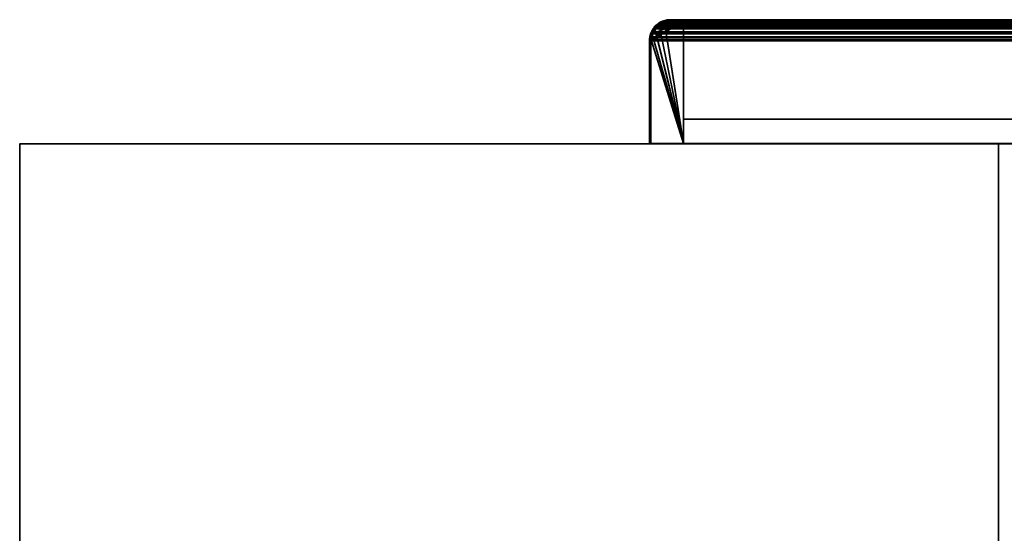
# Model space of a CAD drawing. Header units: millimetres. Extents: x -490 to 6690, y -115 to 132.
# Tile 384 of 656: x 2410 to 2561, y 53 to 132. Entities that reach past the tile are written whole.
import ezdxf

# ---------------------------------------------------------------- set-up
doc = ezdxf.new("R2010")
doc.units = ezdxf.units.MM
doc.layers.add('151', color=7, linetype='Continuous', true_color=0xffffff)

# ---------------------------------------------------------------- blocks, each defined once
blk = doc.blocks.new('UG_SURFACE_003')
at = {"layer": '151', "color": 252, "linetype": 'Continuous', "lineweight": 35}
for points in [[(2410, -6.2, -8), (2410, 113.2, -8), (2560, 113.2, -8), (2560, -6.2, -8)], [(2410, 113.2, 2202), (3590, 113.2, 2202), (3440, 113.2, 2052), (2560, 113.2, 2052)], [(2560, 113.2, 2052), (2560, 113.2, -8), (2410, 113.2, -8), (2410, 113.2, 2202)], [(2410, -6.2, 2202), (2410, 113.2, 2202), (2410, 113.2, -8), (2410, -6.2, -8)], [(3590, -6.2, 2202), (3590, 113.2, 2202), (2410, 113.2, 2202), (2410, -6.2, 2202)], [(2560, -6.2, 2052), (2560, 113.2, 2052), (3440, 113.2, 2052), (3440, -6.2, 2052)], [(2560, -6.2, -8), (2560, 113.2, -8), (2560, 113.2, 2052), (2560, -6.2, 2052)]]:
    blk.add_3dface(points, dxfattribs=at)
blk = doc.blocks.new('UG_SURFACE_223')
at = {"layer": '151', "color": 14, "linetype": 'Continuous', "lineweight": 35}
for points in [[(2511.75, 113.25, 2095.25), (2507.99, 131.35, 2099.01), (2507.35, 130.76, 2099.65)], [(2507.38, 130.75, -8), (2507.35, 130.76, 2099.65), (2507.99, 131.35, 2099.01)], [(2507.38, 130.75, -8), (2507.63, 131.12, -8), (2508, 131.37, -8), (2511.75, 113.25, -8)], [(2507.99, 131.35, 2099.01), (2507.63, 131.12, -8), (2507.38, 130.75, -8)], [(2507.99, 131.35, 2099.01), (2508, 131.37, -8), (2507.63, 131.12, -8)], [(2508.81, 131.75, 2098.19), (2508.27, 131.61, 2098.73), (2507.99, 131.35, 2099.01), (2511.75, 113.25, 2095.25)], [(2508, 131.37, -8), (2507.99, 131.35, 2099.01), (2508.27, 131.61, 2098.73)], [(2508, 131.37, -8), (2508.6, 131.77, -8), (2508.8, 131.81, -8), (2511.75, 113.25, -8)], [(2508.81, 131.75, 2098.19), (2508.6, 131.77, -8), (2508, 131.37, -8)], [(2508, 131.37, -8), (2508.27, 131.61, 2098.73), (2508.81, 131.75, 2098.19)], [(2508.81, 131.75, 2098.19), (2508.8, 131.81, -8), (2508.6, 131.77, -8)], [(2508.8, 131.81, -8), (2509.75, 132, -8), (2511.75, 132, -8), (2511.75, 113.25, -8)], [(2508.8, 131.81, -8), (2508.81, 131.75, 2098.19), (2509.75, 132, 2097.25)], [(2509.75, 132, 2097.25), (2509.75, 132, -8), (2508.8, 131.81, -8)], [(2511.75, 113.25, 2095.25), (2511.75, 132, 2095.25), (2509.75, 132, 2097.25), (2508.81, 131.75, 2098.19)], [(2511.75, 132, 2095.25), (2511.75, 132, -8), (2509.75, 132, -8), (2509.75, 132, 2097.25)], [(2511.75, 113.25, 2095.25), (2511.75, 113.25, -8), (2511.75, 132, -8), (2511.75, 132, 2095.25)], [(2511.75, 113.25, 2095.25), (2506.93, 129.96, 2100.07), (2506.85, 129.78, 2100.15), (2506.77, 129.18, 2100.23)], [(2506.79, 129.18, -8), (2506.77, 129.18, 2100.23), (2506.85, 129.78, 2100.15)], [(2511.75, 113.25, -8), (2506.79, 129.18, -8), (2506.94, 129.97, -8)], [(2506.93, 129.96, 2100.07), (2506.94, 129.97, -8), (2506.79, 129.18, -8)], [(2506.79, 129.18, -8), (2506.85, 129.78, 2100.15), (2506.93, 129.96, 2100.07)], [(2507.35, 130.76, 2099.65), (2507.26, 130.67, 2099.74), (2506.93, 129.96, 2100.07), (2511.75, 113.25, 2095.25)], [(2506.98, 130.15, -8), (2506.93, 129.96, 2100.07), (2507.26, 130.67, 2099.74)], [(2506.98, 130.15, -8), (2506.94, 129.97, -8), (2506.93, 129.96, 2100.07)], [(2506.94, 129.97, -8), (2506.98, 130.15, -8), (2507.38, 130.75, -8), (2511.75, 113.25, -8)], [(2506.98, 130.15, -8), (2507.26, 130.67, 2099.74), (2507.35, 130.76, 2099.65)], [(2507.35, 130.76, 2099.65), (2507.38, 130.75, -8), (2506.98, 130.15, -8)], [(2511.75, 113.25, -8), (2506.75, 113.25, -8), (2506.75, 129, -8), (2506.79, 129.18, -8)], [(2506.77, 129.18, 2100.23), (2506.75, 129, 2100.25), (2506.75, 113.25, 2100.25), (2511.75, 113.25, 2095.25)], [(2506.75, 129, -8), (2506.75, 129, 2100.25), (2506.77, 129.18, 2100.23)], [(2506.77, 129.18, 2100.23), (2506.79, 129.18, -8), (2506.75, 129, -8)], [(2506.75, 129, -8), (2506.75, 113.25, -8), (2506.75, 113.25, 2100.25), (2506.75, 129, 2100.25)], [(2506.75, 113.25, 2100.25), (2506.75, 113.25, -8), (2511.75, 113.25, -8), (2511.75, 113.25, 2095.25)]]:
    blk.add_3dface(points, dxfattribs=at)
blk = doc.blocks.new('UG_SURFACE_224')
at = {"layer": '151', "color": 7, "linetype": 'Continuous', "lineweight": 35}
for points in [[(2507.49, 131.22, 2099.51), (2507.45, 131.3, -8), (2507.22, 130.95, -8)], [(2507.62, 131.11, -8), (2507.42, 130.8, -8), (2507.22, 130.95, -8), (2507.45, 131.3, -8)], [(2507.45, 131.3, -8), (2507.49, 131.22, 2099.51), (2508.15, 131.83, 2098.85)], [(2508.15, 131.83, 2098.85), (2507.91, 131.6, -8), (2507.45, 131.3, -8)], [(2507.45, 131.3, -8), (2507.91, 131.6, -8), (2508.05, 131.4, -8), (2507.63, 131.12, -8)], [(2507.45, 131.3, -8), (2507.63, 131.12, -8), (2507.62, 131.11, -8)], [(2508.15, 131.83, 2098.85), (2507.49, 131.22, 2099.51), (2507.73, 131.22, 2099.27), (2508.64, 131.77, 2098.36)], [(2507.63, 131.12, -8), (2508.05, 131.4, -8), (2507.73, 131.22, 2099.27)], [(2508.64, 131.77, 2098.36), (2507.73, 131.22, 2099.27), (2508.05, 131.4, -8)], [(2508.51, 132.01, -8), (2507.91, 131.6, -8), (2508.15, 131.83, 2098.85)], [(2508.57, 131.76, -8), (2508.05, 131.4, -8), (2507.91, 131.6, -8), (2508.51, 132.01, -8)], [(2508.05, 131.4, -8), (2508.57, 131.76, -8), (2508.64, 131.77, 2098.36)], [(2508.51, 132.01, -8), (2508.15, 131.83, 2098.85), (2508.56, 131.94, 2098.44)], [(2508.64, 131.77, 2098.36), (2508.56, 131.94, 2098.44), (2508.15, 131.83, 2098.85)], [(2508.56, 131.94, 2098.44), (2508.56, 132.01, -8), (2508.51, 132.01, -8)], [(2508.64, 131.77, -8), (2508.57, 131.76, -8), (2508.51, 132.01, -8), (2508.56, 132.01, -8)], [(2508.77, 132.06, -8), (2508.56, 131.94, 2098.44), (2509.75, 132.25, 2097.25)], [(2509.75, 132.25, 2097.25), (2508.56, 131.94, 2098.44), (2508.74, 131.83, 2098.26), (2509.75, 132, 2097.25)], [(2508.77, 132.06, -8), (2508.56, 132.01, -8), (2508.56, 131.94, 2098.44)], [(2508.56, 132.01, -8), (2508.77, 132.06, -8), (2508.85, 131.81, -8), (2508.64, 131.77, -8)], [(2508.64, 131.77, 2098.36), (2508.74, 131.83, 2098.26), (2508.56, 131.94, 2098.44)], [(2508.57, 131.76, -8), (2508.64, 131.77, -8), (2508.64, 131.77, 2098.36)], [(2508.64, 131.77, -8), (2508.85, 131.81, -8), (2508.74, 131.83, 2098.26)], [(2508.74, 131.83, 2098.26), (2508.64, 131.77, 2098.36), (2508.64, 131.77, -8)], [(2509.75, 132, 2097.25), (2508.74, 131.83, 2098.26), (2508.85, 131.81, -8)], [(2509.75, 132.25, 2097.25), (2509.75, 132.25, -8), (2508.77, 132.06, -8)], [(2509.75, 132, -8), (2508.85, 131.81, -8), (2508.77, 132.06, -8), (2509.75, 132.25, -8)], [(2508.85, 131.81, -8), (2509.75, 132, -8), (2509.75, 132, 2097.25)], [(2583.75, 132.25, 2023.25), (2583.75, 132.25, -8), (2509.75, 132.25, -8), (2509.75, 132.25, 2097.25)], [(2509.75, 132.25, -8), (2583.75, 132.25, -8), (2583.75, 132, -8), (2509.75, 132, -8)], [(2583.75, 132.25, 2023.25), (2509.75, 132.25, 2097.25), (2509.75, 132, 2097.25), (2583.75, 132, 2023.25)], [(2583.75, 132, 2023.25), (2509.75, 132, 2097.25), (2509.75, 132, -8), (2583.75, 132, -8)], [(2584.86, 132.04, -8), (2583.75, 132.25, 2023.25), (2584.94, 131.95, 2022.06)], [(2584.86, 132.04, -8), (2583.93, 132.22, -8), (2583.75, 132.25, 2023.25)], [(2583.93, 132.22, -8), (2583.75, 132.25, -8), (2583.75, 132.25, 2023.25)], [(2583.91, 131.97, -8), (2583.75, 132, -8), (2583.75, 132.25, -8), (2583.93, 132.22, -8)], [(2583.75, 132, 2023.25), (2584.76, 131.83, 2022.24), (2584.94, 131.95, 2022.06), (2583.75, 132.25, 2023.25)], [(2583.75, 132, -8), (2583.91, 131.97, -8), (2584.85, 131.77, 2022.15)], [(2584.85, 131.77, 2022.15), (2584.76, 131.83, 2022.24), (2583.75, 132, -8)], [(2584.76, 131.83, 2022.24), (2583.75, 132, 2023.25), (2583.75, 132, -8)], [(2584.78, 131.8, -8), (2583.91, 131.97, -8), (2583.93, 132.22, -8), (2584.86, 132.04, -8)], [(2584.85, 131.77, 2022.15), (2583.91, 131.97, -8), (2584.78, 131.8, -8)], [(2584.94, 131.95, 2022.06), (2584.76, 131.83, 2022.24), (2584.85, 131.77, 2022.15)], [(2584.85, 131.79, -8), (2584.78, 131.8, -8), (2584.86, 132.04, -8), (2584.94, 132.03, -8)], [(2584.78, 131.8, -8), (2584.85, 131.79, -8), (2584.85, 131.77, 2022.15)], [(2584.85, 131.79, -8), (2584.85, 131.79, -8), (2584.94, 132.03, -8), (2584.95, 132.02, -8)], [(2584.95, 132.02, -8), (2585.7, 131.53, -8), (2585.55, 131.33, -8), (2584.85, 131.79, -8)], [(2585.31, 131.85, 2021.69), (2584.94, 131.95, 2022.06), (2584.85, 131.77, 2022.15)], [(2584.85, 131.77, 2022.15), (2585.77, 131.22, 2021.23), (2586.02, 131.23, 2020.98), (2585.31, 131.85, 2021.69)], [(2584.85, 131.79, -8), (2585.55, 131.33, -8), (2585.86, 131.1, 2021.14)], [(2585.86, 131.1, 2021.14), (2585.77, 131.22, 2021.23), (2584.85, 131.79, -8)], [(2584.85, 131.79, -8), (2584.85, 131.79, -8), (2584.85, 131.77, 2022.15)], [(2585.77, 131.22, 2021.23), (2584.85, 131.77, 2022.15), (2584.85, 131.79, -8)], [(2584.94, 131.95, 2022.06), (2584.94, 132.03, -8), (2584.86, 132.04, -8)], [(2584.94, 131.95, 2022.06), (2584.95, 132.02, -8), (2584.94, 132.03, -8)], [(2585.7, 131.53, -8), (2584.95, 132.02, -8), (2584.94, 131.95, 2022.06)], [(2585.7, 131.53, -8), (2584.94, 131.95, 2022.06), (2585.31, 131.85, 2021.69)], [(2585.31, 131.85, 2021.69), (2586.05, 131.3, -8), (2585.7, 131.53, -8)], [(2585.31, 131.85, 2021.69), (2586.02, 131.23, 2020.98), (2586.05, 131.3, -8)], [(2585.87, 131.12, -8), (2585.55, 131.33, -8), (2585.7, 131.53, -8), (2586.05, 131.3, -8)], [(2585.55, 131.33, -8), (2585.87, 131.12, -8), (2585.86, 131.1, 2021.14)], [(2586.05, 131.3, -8), (2586.35, 130.84, -8), (2586.15, 130.7, -8), (2585.87, 131.12, -8)], [(2586.35, 130.84, -8), (2586.05, 131.3, -8), (2586.02, 131.23, 2020.98)], [(2506.5, 129, 2100.5), (2506.72, 130.19, -8), (2506.71, 130.11, -8)], [(2506.72, 130.19, -8), (2506.5, 129, 2100.5), (2506.61, 129.85, 2100.39)], [(2506.5, 129, 2100.5), (2506.71, 130.11, -8), (2506.53, 129.18, -8)], [(2506.75, 129, 2100.25), (2506.85, 129.79, 2100.15), (2506.61, 129.85, 2100.39), (2506.5, 129, 2100.5)], [(2506.95, 130.03, -8), (2506.78, 129.16, -8), (2506.53, 129.18, -8), (2506.71, 130.11, -8)], [(2506.72, 130.19, -8), (2506.61, 129.85, 2100.39), (2506.76, 130.17, 2100.24)], [(2506.76, 130.17, 2100.24), (2506.61, 129.85, 2100.39), (2506.85, 129.79, 2100.15), (2506.97, 130.07, 2100.03)], [(2506.71, 130.11, -8), (2506.72, 130.19, -8), (2506.96, 130.1, -8), (2506.96, 130.08, -8)], [(2506.96, 130.08, -8), (2506.95, 130.03, -8), (2506.71, 130.11, -8)], [(2506.76, 130.17, 2100.24), (2506.73, 130.2, -8), (2506.72, 130.19, -8)], [(2506.96, 130.1, -8), (2506.72, 130.19, -8), (2506.73, 130.2, -8)], [(2507.05, 130.81, 2099.95), (2507.22, 130.95, -8), (2506.73, 130.2, -8)], [(2506.73, 130.2, -8), (2507.22, 130.95, -8), (2507.42, 130.8, -8), (2506.96, 130.1, -8)], [(2506.73, 130.2, -8), (2506.76, 130.17, 2100.24), (2507.05, 130.81, 2099.95)], [(2506.75, 129, -8), (2506.78, 129.16, -8), (2506.97, 130.07, 2100.03)], [(2506.97, 130.07, 2100.03), (2506.85, 129.79, 2100.15), (2506.75, 129, -8)], [(2506.85, 129.79, 2100.15), (2506.75, 129, 2100.25), (2506.75, 129, -8)], [(2506.97, 130.07, 2100.03), (2507.14, 130.47, 2099.86), (2507.05, 130.81, 2099.95), (2506.76, 130.17, 2100.24)], [(2506.97, 130.07, 2100.03), (2506.78, 129.16, -8), (2506.95, 130.03, -8)], [(2506.95, 130.03, -8), (2506.96, 130.08, -8), (2506.97, 130.07, 2100.03)], [(2507.63, 131.09, 2099.37), (2506.96, 130.1, -8), (2507.42, 130.8, -8)], [(2506.96, 130.08, -8), (2506.96, 130.1, -8), (2507.63, 131.09, 2099.37)], [(2507.63, 131.09, 2099.37), (2507.14, 130.47, 2099.86), (2506.96, 130.08, -8)], [(2507.14, 130.47, 2099.86), (2506.97, 130.07, 2100.03), (2506.96, 130.08, -8)], [(2507.22, 130.95, -8), (2507.05, 130.81, 2099.95), (2507.49, 131.22, 2099.51)], [(2507.49, 131.22, 2099.51), (2507.05, 130.81, 2099.95), (2507.14, 130.47, 2099.86), (2507.63, 131.09, 2099.37)], [(2507.42, 130.8, -8), (2507.62, 131.11, -8), (2507.63, 131.09, 2099.37)], [(2507.63, 131.09, 2099.37), (2507.73, 131.22, 2099.27), (2507.49, 131.22, 2099.51)], [(2507.62, 131.11, -8), (2507.63, 131.12, -8), (2507.73, 131.22, 2099.27)], [(2507.73, 131.22, 2099.27), (2507.63, 131.09, 2099.37), (2507.62, 131.11, -8)], [(2586.02, 131.23, 2020.98), (2585.77, 131.22, 2021.23), (2585.86, 131.1, 2021.14)], [(2585.86, 131.1, 2021.14), (2586.36, 130.47, 2020.64), (2586.35, 130.95, 2020.65), (2586.02, 131.23, 2020.98)], [(2586.36, 130.47, 2020.64), (2585.86, 131.1, 2021.14), (2585.87, 131.12, -8)], [(2585.87, 131.12, -8), (2586.15, 130.7, -8), (2586.52, 130.09, 2020.48)], [(2586.52, 130.09, 2020.48), (2586.36, 130.47, 2020.64), (2585.87, 131.12, -8)], [(2586.02, 131.23, 2020.98), (2586.76, 130.24, -8), (2586.35, 130.84, -8)], [(2586.76, 130.24, -8), (2586.02, 131.23, 2020.98), (2586.35, 130.95, 2020.65)], [(2586.51, 130.18, -8), (2586.15, 130.7, -8), (2586.35, 130.84, -8), (2586.76, 130.24, -8)], [(2586.15, 130.7, -8), (2586.51, 130.18, -8), (2586.52, 130.09, 2020.48)], [(2586.35, 130.95, 2020.65), (2586.76, 130.19, -8), (2586.76, 130.24, -8)], [(2586.35, 130.95, 2020.65), (2586.75, 130.18, 2020.25), (2586.76, 130.19, -8)], [(2586.75, 130.18, 2020.25), (2586.35, 130.95, 2020.65), (2586.36, 130.47, 2020.64), (2586.52, 130.09, 2020.48)], [(2586.52, 130.1, -8), (2586.51, 130.18, -8), (2586.76, 130.24, -8), (2586.76, 130.19, -8)], [(2586.51, 130.18, -8), (2586.52, 130.1, -8), (2586.52, 130.09, 2020.48)], [(2586.76, 130.19, -8), (2586.81, 129.98, -8), (2586.56, 129.9, -8), (2586.52, 130.1, -8)], [(2586.52, 130.09, 2020.48), (2586.65, 129.79, 2020.35), (2586.84, 130.01, 2020.16), (2586.75, 130.18, 2020.25)], [(2586.52, 130.1, -8), (2586.56, 129.9, -8), (2586.75, 129, 2020.25)], [(2586.75, 129, 2020.25), (2586.65, 129.79, 2020.35), (2586.52, 130.1, -8)], [(2586.65, 129.79, 2020.35), (2586.52, 130.09, 2020.48), (2586.52, 130.1, -8)], [(2586.75, 129, -8), (2586.56, 129.9, -8), (2586.81, 129.98, -8), (2587, 129, -8)], [(2586.56, 129.9, -8), (2586.75, 129, -8), (2586.75, 129, 2020.25)], [(2587, 129, 2020), (2586.84, 130.01, 2020.16), (2586.65, 129.79, 2020.35), (2586.75, 129, 2020.25)], [(2586.81, 129.98, -8), (2586.76, 130.19, -8), (2586.75, 130.18, 2020.25)], [(2586.81, 129.98, -8), (2586.75, 130.18, 2020.25), (2586.84, 130.01, 2020.16)], [(2586.84, 130.01, 2020.16), (2587, 129, -8), (2586.81, 129.98, -8)], [(2586.84, 130.01, 2020.16), (2587, 129, 2020), (2587, 129, -8)], [(2506.53, 129.18, -8), (2506.5, 129, -8), (2506.5, 129, 2100.5)], [(2506.78, 129.16, -8), (2506.75, 129, -8), (2506.5, 129, -8), (2506.53, 129.18, -8)], [(2506.5, 129, -8), (2506.5, 113.25, -8), (2506.5, 113.25, 2100.5), (2506.5, 129, 2100.5)], [(2506.5, 129, 2100.5), (2506.5, 113.25, 2100.5), (2506.75, 113.25, 2100.25), (2506.75, 129, 2100.25)], [(2506.5, 113.25, -8), (2506.5, 129, -8), (2506.75, 129, -8), (2506.75, 113.25, -8)], [(2506.75, 129, 2100.25), (2506.75, 113.25, 2100.25), (2506.75, 113.25, -8), (2506.75, 129, -8)], [(2587, 129, -8), (2587, 91, -8), (2586.75, 91, -8), (2586.75, 129, -8)], [(2586.75, 91, 2020.25), (2586.75, 129, 2020.25), (2586.75, 129, -8), (2586.75, 91, -8)], [(2586.75, 129, 2020.25), (2586.75, 91, 2020.25), (2587, 91, 2020), (2587, 129, 2020)], [(2587, 91, -8), (2587, 129, -8), (2587, 129, 2020), (2587, 91, 2020)], [(2506.5, 113.25, 2100.5), (2506.5, 113.25, -8), (2506.75, 113.25, -8), (2506.75, 113.25, 2100.25)], [(2586.75, 91, 2020.25), (2586.75, 91, -8), (2587, 91, -8), (2587, 91, 2020)]]:
    blk.add_3dface(points, dxfattribs=at)
blk = doc.blocks.new('UG_SURFACE_225')
at = {"layer": '151', "color": 41, "linetype": 'Continuous', "lineweight": 35}
for points in [[(2511.75, 117, -8), (2511.75, 132, -8), (2581.75, 132, -8), (2581.75, 117, -8)], [(2511.75, 132, -8), (2511.75, 117, -8), (2511.75, 117, 2095.25), (2511.75, 132, 2095.25)], [(2581.75, 132, 2025.25), (2581.75, 132, -8), (2511.75, 132, -8), (2511.75, 132, 2095.25)], [(2581.75, 117, 2025.25), (2581.75, 132, 2025.25), (2511.75, 132, 2095.25), (2511.75, 117, 2095.25)], [(2581.75, 117, -8), (2581.75, 132, -8), (2581.75, 132, 2025.25), (2581.75, 117, 2025.25)], [(2511.75, 117, 2095.25), (2511.75, 117, -8), (2581.75, 117, -8), (2581.75, 117, 2025.25)]]:
    blk.add_3dface(points, dxfattribs=at)
blk = doc.blocks.new('UG_SURFACE_227')
at = {"layer": '151', "color": 7, "linetype": 'Continuous', "lineweight": 35}
for points in [[(2507.36, 131.2, 2099.64), (2507.96, 131.66, 2099.04), (2508.39, 131.67, 2098.61), (2507.63, 131.1, 2099.37)], [(3492.03, 131.65, 2099.03), (2507.96, 131.66, 2099.04), (2507.36, 131.2, 2099.64)], [(2507.36, 131.2, 2099.64), (3492.44, 131.4, 2099.44), (3492.03, 131.65, 2099.03)], [(2507.36, 131.2, 2099.64), (3492.76, 130.99, 2099.76), (3492.44, 131.4, 2099.44)], [(3492.36, 131.1, 2099.36), (2507.63, 131.1, 2099.37), (2508.39, 131.67, 2098.61)], [(2507.96, 131.66, 2099.04), (3492.03, 131.65, 2099.03), (3491.34, 132.06, 2098.34)], [(2508.28, 131.9, 2098.72), (2507.96, 131.66, 2099.04), (3491.34, 132.06, 2098.34)], [(2507.96, 131.66, 2099.04), (2508.28, 131.9, 2098.72), (2508.39, 131.67, 2098.61)], [(2508.28, 131.9, 2098.72), (3491.34, 132.06, 2098.34), (3491.19, 132.09, 2098.19)], [(3491.19, 132.09, 2098.19), (2508.82, 132.03, 2098.18), (2508.28, 131.9, 2098.72)], [(2508.65, 131.74, 2098.35), (2508.39, 131.67, 2098.61), (2508.28, 131.9, 2098.72), (2508.82, 132.03, 2098.18)], [(3492.27, 131.22, 2099.27), (2508.39, 131.67, 2098.61), (2508.65, 131.74, 2098.35)], [(3492.27, 131.22, 2099.27), (3492.36, 131.1, 2099.36), (2508.39, 131.67, 2098.61)], [(2508.82, 132.03, 2098.18), (2509.75, 132.25, 2097.25), (2509.75, 132, 2097.25), (2508.65, 131.74, 2098.35)], [(2508.65, 131.74, 2098.35), (2509.75, 132, 2097.25), (3490.25, 132, 2097.25)], [(3490.25, 132, 2097.25), (3491.26, 131.83, 2098.26), (2508.65, 131.74, 2098.35)], [(3491.26, 131.83, 2098.26), (3491.35, 131.77, 2098.35), (2508.65, 131.74, 2098.35)], [(2508.65, 131.74, 2098.35), (3491.35, 131.77, 2098.35), (3492.27, 131.22, 2099.27)], [(2508.82, 132.03, 2098.18), (3491.19, 132.09, 2098.19), (3490.25, 132.25, 2097.25)], [(3490.25, 132.25, 2097.25), (2509.75, 132.25, 2097.25), (2508.82, 132.03, 2098.18)], [(3490.25, 132.25, 2097.25), (3416.25, 132.25, 2023.25), (2583.75, 132.25, 2023.25), (2509.75, 132.25, 2097.25)], [(2583.75, 132, 2023.25), (2509.75, 132, 2097.25), (2509.75, 132.25, 2097.25), (2583.75, 132.25, 2023.25)], [(3490.25, 132, 2097.25), (2509.75, 132, 2097.25), (2583.75, 132, 2023.25), (3416.25, 132, 2023.25)], [(2506.98, 130.09, 2100.02), (2506.8, 129.57, 2100.2), (2506.56, 129.62, 2100.44), (2506.74, 130.16, 2100.26)], [(2506.56, 129.62, 2100.44), (3493.39, 129.85, 2100.39), (3493.26, 130.16, 2100.26)], [(3493.26, 130.16, 2100.26), (2506.74, 130.16, 2100.26), (2506.56, 129.62, 2100.44)], [(2506.56, 129.62, 2100.44), (3493.47, 129.25, 2100.47), (3493.39, 129.85, 2100.39)], [(2506.74, 130.16, 2100.26), (3493.26, 130.16, 2100.26), (3493.08, 130.6, 2100.08)], [(2506.82, 130.41, 2100.18), (2506.74, 130.16, 2100.26), (3493.08, 130.6, 2100.08)], [(2506.74, 130.16, 2100.26), (2506.82, 130.41, 2100.18), (2507.05, 130.3, 2099.95), (2506.98, 130.09, 2100.02)], [(2506.8, 129.57, 2100.2), (2506.98, 130.09, 2100.02), (3493.02, 130.09, 2100.02)], [(3493.02, 130.09, 2100.02), (3493.15, 129.79, 2100.15), (2506.8, 129.57, 2100.2)], [(3493.15, 129.79, 2100.15), (3493.25, 129, 2100.25), (2506.8, 129.57, 2100.2)], [(2507.54, 131.03, 2099.46), (2507.05, 130.3, 2099.95), (2506.82, 130.41, 2100.18), (2507.23, 131.01, 2099.77)], [(3492.76, 130.99, 2099.76), (2507.23, 131.01, 2099.77), (2506.82, 130.41, 2100.18)], [(2506.82, 130.41, 2100.18), (3493.08, 130.6, 2100.08), (3492.76, 130.99, 2099.76)], [(3492.86, 130.47, 2099.86), (2506.98, 130.09, 2100.02), (2507.05, 130.3, 2099.95)], [(3492.86, 130.47, 2099.86), (3493.02, 130.09, 2100.02), (2506.98, 130.09, 2100.02)], [(2507.05, 130.3, 2099.95), (2507.54, 131.03, 2099.46), (3492.86, 130.47, 2099.86)], [(2507.23, 131.01, 2099.77), (2507.36, 131.2, 2099.64), (2507.54, 131.03, 2099.46)], [(2507.36, 131.2, 2099.64), (2507.23, 131.01, 2099.77), (3492.76, 130.99, 2099.76)], [(2507.63, 131.1, 2099.37), (2507.54, 131.03, 2099.46), (2507.36, 131.2, 2099.64)], [(3492.86, 130.47, 2099.86), (2507.54, 131.03, 2099.46), (2507.63, 131.1, 2099.37)], [(2507.63, 131.1, 2099.37), (3492.36, 131.1, 2099.36), (3492.86, 130.47, 2099.86)], [(2506.75, 129, 2100.25), (2506.5, 129, 2100.5), (2506.52, 129.26, 2100.48)], [(3493.47, 129.25, 2100.47), (2506.52, 129.26, 2100.48), (2506.5, 129, 2100.5)], [(2506.5, 129, 2100.5), (3493.5, 129, 2100.5), (3493.47, 129.25, 2100.47)], [(2506.75, 129, 2100.25), (2506.75, 113.25, 2100.25), (2506.5, 113.25, 2100.5), (2506.5, 129, 2100.5)], [(2506.5, 129, 2100.5), (2506.5, 113.25, 2100.5), (3493.5, 113.25, 2100.5), (3493.5, 129, 2100.5)], [(2506.52, 129.26, 2100.48), (2506.56, 129.62, 2100.44), (2506.8, 129.57, 2100.2), (2506.75, 129, 2100.25)], [(2506.56, 129.62, 2100.44), (2506.52, 129.26, 2100.48), (3493.47, 129.25, 2100.47)], [(3493.25, 129, 2100.25), (2506.75, 129, 2100.25), (2506.8, 129.57, 2100.2)], [(3493.25, 129, 2100.25), (3493.25, 113.25, 2100.25), (2506.75, 113.25, 2100.25), (2506.75, 129, 2100.25)], [(3493.25, 113.25, 2100.25), (3493.5, 113.25, 2100.5), (2506.5, 113.25, 2100.5), (2506.75, 113.25, 2100.25)]]:
    blk.add_3dface(points, dxfattribs=at)
blk = doc.blocks.new('UG_SURFACE_229')
at = {"layer": '151', "color": 14, "linetype": 'Continuous', "lineweight": 35}
for points in [[(2511.75, 132, 2095.25), (2511.75, 113.25, 2095.25), (2506.75, 113.25, 2100.25), (2506.75, 129, 2100.25)], [(2506.75, 129, 2100.25), (2506.77, 129.24, 2100.23), (2511.75, 132, 2095.25)], [(2511.75, 132, 2095.25), (2506.77, 129.24, 2100.23), (2506.8, 129.57, 2100.2), (2506.97, 130.07, 2100.03)], [(2506.97, 130.07, 2100.03), (2507.05, 130.3, 2099.95), (2507.42, 130.86, 2099.58), (2511.75, 132, 2095.25)], [(2511.75, 132, 2095.25), (2507.42, 130.86, 2099.58), (2507.54, 131.03, 2099.46), (2508.1, 131.46, 2098.9)], [(3491.9, 131.44, 2098.9), (2508.1, 131.46, 2098.9), (2507.54, 131.03, 2099.46)], [(2507.54, 131.03, 2099.46), (3492.27, 131.22, 2099.27), (3491.9, 131.44, 2098.9)], [(2508.89, 131.79, 2098.11), (2509.75, 132, 2097.25), (2511.75, 132, 2095.25), (2508.1, 131.46, 2098.9)], [(2508.1, 131.46, 2098.9), (3491.9, 131.44, 2098.9), (3491.26, 131.83, 2098.26)], [(2508.39, 131.67, 2098.61), (2508.1, 131.46, 2098.9), (3491.26, 131.83, 2098.26)], [(2508.1, 131.46, 2098.9), (2508.39, 131.67, 2098.61), (2508.89, 131.79, 2098.11)], [(2508.39, 131.67, 2098.61), (3491.26, 131.83, 2098.26), (3491.11, 131.85, 2098.11)], [(3491.11, 131.85, 2098.11), (2508.89, 131.79, 2098.11), (2508.39, 131.67, 2098.61)], [(2508.89, 131.79, 2098.11), (3491.11, 131.85, 2098.11), (3490.25, 132, 2097.25)], [(3490.25, 132, 2097.25), (2509.75, 132, 2097.25), (2508.89, 131.79, 2098.11)], [(3490.25, 132, 2097.25), (3488.25, 132, 2095.25), (2511.75, 132, 2095.25), (2509.75, 132, 2097.25)], [(3488.25, 113.25, 2095.25), (2511.75, 113.25, 2095.25), (2511.75, 132, 2095.25), (3488.25, 132, 2095.25)], [(2506.8, 129.57, 2100.2), (3493.15, 129.79, 2100.15), (3493.03, 130.07, 2100.03)], [(3493.03, 130.07, 2100.03), (2506.97, 130.07, 2100.03), (2506.8, 129.57, 2100.2)], [(2506.8, 129.57, 2100.2), (3493.22, 129.23, 2100.22), (3493.15, 129.79, 2100.15)], [(2506.97, 130.07, 2100.03), (3493.03, 130.07, 2100.03), (3492.86, 130.47, 2099.86)], [(2507.05, 130.3, 2099.95), (2506.97, 130.07, 2100.03), (3492.86, 130.47, 2099.86)], [(3492.57, 130.84, 2099.57), (2507.42, 130.86, 2099.58), (2507.05, 130.3, 2099.95)], [(2507.05, 130.3, 2099.95), (3492.86, 130.47, 2099.86), (3492.57, 130.84, 2099.57)], [(2507.54, 131.03, 2099.46), (2507.42, 130.86, 2099.58), (3492.57, 130.84, 2099.57)], [(2507.54, 131.03, 2099.46), (3492.57, 130.84, 2099.57), (3492.27, 131.22, 2099.27)], [(3493.22, 129.23, 2100.22), (2506.77, 129.24, 2100.23), (2506.75, 129, 2100.25)], [(2506.75, 129, 2100.25), (3493.25, 129, 2100.25), (3493.22, 129.23, 2100.22)], [(2506.75, 129, 2100.25), (2506.75, 113.25, 2100.25), (3493.25, 113.25, 2100.25), (3493.25, 129, 2100.25)], [(2506.8, 129.57, 2100.2), (2506.77, 129.24, 2100.23), (3493.22, 129.23, 2100.22)], [(3488.25, 113.25, 2095.25), (3493.25, 113.25, 2100.25), (2506.75, 113.25, 2100.25), (2511.75, 113.25, 2095.25)]]:
    blk.add_3dface(points, dxfattribs=at)
blk = doc.blocks.new('UG_SURFACE_230')
at = {"layer": '151', "color": 41, "linetype": 'Continuous', "lineweight": 35}
for points in [[(2511.75, 117, 2095.25), (2511.75, 132, 2095.25), (2581.75, 132, 2025.25), (2581.75, 117, 2025.25)], [(2511.75, 132, 2095.25), (2511.75, 117, 2095.25), (3488.25, 117, 2095.25), (3488.25, 132, 2095.25)], [(3488.25, 132, 2095.25), (3418.25, 132, 2025.25), (2581.75, 132, 2025.25), (2511.75, 132, 2095.25)], [(3418.25, 117, 2025.25), (3488.25, 117, 2095.25), (2511.75, 117, 2095.25), (2581.75, 117, 2025.25)]]:
    blk.add_3dface(points, dxfattribs=at)

msp = doc.modelspace()

# ---------------------------------------------------------------- linework, layer by layer
at = {"layer": '151', "color": 253, "linetype": 'Continuous', "lineweight": -3}
for p, q in [((2509.75, 132.25, 2097.25), (2583.75, 132.25, 2023.25)), ((2583.75, 132.25, 2023.25), (2509.75, 132.25, 2097.25)), ((2509.75, 132.25, 2097.25), (3490.25, 132.25, 2097.25)), ((2509.75, 132.25, -8), (2509.75, 132.25, 2097.25)), ((2509.75, 132.25, -8), (2583.75, 132.25, -8)), ((2511.75, 132, 2095.25), (2509.75, 132, 2097.25)), ((2509.75, 132, 2097.25), (3490.25, 132, 2097.25)), ((2509.75, 132, -8), (2509.75, 132, 2097.25)), ((2509.75, 132, 2097.25), (2583.75, 132, 2023.25)), ((2583.75, 132, 2023.25), (2509.75, 132, 2097.25)), ((2509.75, 132, -8), (2511.75, 132, -8)), ((2509.75, 132, 2097.25), (2511.75, 132, 2095.25)), ((2509.75, 132, -8), (2583.75, 132, -8)), ((2511.75, 132, 2095.25), (2511.75, 117, 2095.25)), ((2511.75, 132, -8), (2511.75, 132, 2095.25)), ((2511.75, 132, -8), (2511.75, 113.25, -8)), ((2511.75, 132, 2095.25), (3488.25, 132, 2095.25)), ((2511.75, 132, 2095.25), (2511.75, 113.25, 2095.25)), ((2511.75, 132, -8), (2511.75, 132, 2095.25)), ((2581.75, 132, 2025.25), (2511.75, 132, 2095.25)), ((2511.75, 132, 2095.25), (3488.25, 132, 2095.25)), ((2511.75, 132, -8), (2581.75, 132, -8)), ((2511.75, 132, 2095.25), (2511.75, 113.25, 2095.25)), ((2511.75, 132, 2095.25), (2581.75, 132, 2025.25)), ((2511.75, 117, -8), (2511.75, 132, -8)), ((2511.75, 117, 2095.25), (2511.75, 132, 2095.25)), ((2506.5, 129, 2100.5), (2506.5, 113.25, 2100.5)), ((2506.5, 129, -8), (2506.5, 129, 2100.5)), ((2506.5, 113.25, 2100.5), (2506.5, 129, 2100.5)), ((2506.5, 129, 2100.5), (3493.5, 129, 2100.5)), ((2506.5, 113.25, -8), (2506.5, 129, -8)), ((2506.75, 129, 2100.25), (2506.75, 113.25, 2100.25)), ((2506.75, 129, -8), (2506.75, 129, 2100.25)), ((2506.75, 129, -8), (2506.75, 129, 2100.25)), ((2506.75, 129, 2100.25), (3493.25, 129, 2100.25)), ((2506.75, 129, 2100.25), (3493.25, 129, 2100.25)), ((2506.75, 113.25, -8), (2506.75, 129, -8)), ((2506.75, 113.25, 2100.25), (2506.75, 129, 2100.25)), ((2506.75, 113.25, 2100.25), (2506.75, 129, 2100.25)), ((2506.75, 113.25, -8), (2506.75, 129, -8)), ((2506.75, 113.25, 2100.25), (2506.75, 129, 2100.25)), ((2581.75, 117, 2025.25), (2511.75, 117, 2095.25)), ((2511.75, 117, 2095.25), (2581.75, 117, 2025.25)), ((2511.75, 117, -8), (2511.75, 117, 2095.25)), ((2581.75, 117, -8), (2511.75, 117, -8)), ((2511.75, 117, 2095.25), (3488.25, 117, 2095.25)), ((2410, 113.2, -8), (2410, 113.2, 2202)), ((2410, 113.2, 2202), (3590, 113.2, 2202)), ((2410, -6.2, 2202), (2410, 113.2, 2202)), ((2410, 113.2, -8), (2410, -6.2, -8)), ((2410, 113.2, -8), (2560, 113.2, -8)), ((2506.5, 113.25, 2100.5), (2506.75, 113.25, 2100.25)), ((2506.5, 113.25, -8), (2506.5, 113.25, 2100.5)), ((2506.5, 113.25, 2100.5), (3493.5, 113.25, 2100.5)), ((2506.75, 113.25, -8), (2506.5, 113.25, -8)), ((2506.75, 113.25, 2100.25), (2506.5, 113.25, 2100.5)), ((2506.75, 113.25, -8), (2506.75, 113.25, 2100.25)), ((2506.75, 113.25, 2100.25), (3493.25, 113.25, 2100.25)), ((2506.75, 113.25, 2100.25), (3493.25, 113.25, 2100.25)), ((2506.75, 113.25, -8), (2506.75, 113.25, 2100.25)), ((2511.75, 113.25, -8), (2506.75, 113.25, -8)), ((2506.75, 113.25, 2100.25), (2511.75, 113.25, 2095.25)), ((2511.75, 113.25, 2095.25), (2506.75, 113.25, 2100.25)), ((2511.75, 113.25, -8), (2511.75, 113.25, 2095.25)), ((2511.75, 113.25, 2095.25), (3488.25, 113.25, 2095.25)), ((2560, 113.2, 2052), (2560, 113.2, -8)), ((2560, -6.2, 2052), (2560, 113.2, 2052)), ((3440, 113.2, 2052), (2560, 113.2, 2052)), ((2560, 113.2, -8), (2560, -6.2, -8))]:
    msp.add_line(p, q, dxfattribs=at)
msp.add_arc((2509.75, 129, -8), 3, 90, 180, dxfattribs=at)
for points in [[(2509.75, 132.25, 2097.25), (2506.5, 132.25, 2100.5), (2506.5, 129, 2100.5)], [(2509.75, 132.25, -8), (2506.5, 132.25, -8), (2506.5, 129, -8)], [(2509.75, 132, 2097.25), (2506.75, 132, 2100.25), (2506.75, 129, 2100.25)]]:
    msp.add_rational_spline(points, [1, 0.707106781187, 1], degree=2, dxfattribs=at)
for points, knots in [([(2509.75, 132.25, 2097.25), (2509.01, 132.25, 2097.99), (2508.28, 132.01, 2098.72), (2507.34, 131.22, 2099.66), (2507.06, 130.88, 2099.94), (2506.63, 130.03, 2100.37), (2506.5, 129.52, 2100.5), (2506.5, 129, 2100.5)], [0, 0, 0, 0, 0.5, 0.5, 0.75, 0.75, 1, 1, 1, 1]), ([(2509.75, 132, 2097.25), (2509.08, 132, 2097.92), (2508.4, 131.78, 2098.6), (2507.53, 131.05, 2099.47), (2507.26, 130.73, 2099.74), (2506.87, 129.95, 2100.13), (2506.75, 129.48, 2100.25), (2506.75, 129, 2100.25)], [0, 0, 0, 0, 0.5, 0.5, 0.75, 0.75, 1, 1, 1, 1]), ([(2509.75, 132, 2097.25), (2509.07, 132, 2097.93), (2508.4, 131.78, 2098.6), (2507.53, 131.05, 2099.47), (2507.26, 130.74, 2099.74), (2506.87, 129.95, 2100.13), (2506.75, 129.48, 2100.25), (2506.75, 129, 2100.25)], [0, 0, 0, 0, 0.5, 0.5, 0.75, 0.75, 1, 1, 1, 1]), ([(2509.75, 132, -8), (2508.96, 132, -8), (2508.18, 131.68, -8), (2507.07, 130.57, -8), (2506.75, 129.79, -8), (2506.75, 129, -8)], [0, 0, 0, 0, 0.5, 0.5, 1, 1, 1, 1]), ([(2509.75, 132, 2097.25), (2509.07, 132, 2097.93), (2508.4, 131.78, 2098.6), (2507.53, 131.05, 2099.47), (2507.26, 130.74, 2099.74), (2506.87, 129.95, 2100.13), (2506.75, 129.48, 2100.25), (2506.75, 129, 2100.25)], [0, 0, 0, 0, 0.5, 0.5, 0.75, 0.75, 1, 1, 1, 1])]:
    msp.add_open_spline(points, degree=3, knots=knots, dxfattribs=at)
for points, degree in [([(2509.75, 132, -8), (2509.75, 132.25, -8)], 1), ([(2509.75, 132, 2097.25), (2836.58, 132, 2097.25), (3163.42, 132, 2097.25), (3490.25, 132, 2097.25)], 3), ([(2509.75, 132, -8), (2509.75, 132, 693.75), (2509.75, 132, 1395.5), (2509.75, 132, 2097.25)], 3), ([(2506.75, 129, -8), (2506.5, 129, -8)], 1)]:
    msp.add_open_spline(points, degree=degree, dxfattribs=at)

# ---------------------------------------------------------------- block references
for name in ['UG_SURFACE_224', 'UG_SURFACE_227', 'UG_SURFACE_223', 'UG_SURFACE_229', 'UG_SURFACE_225', 'UG_SURFACE_230', 'UG_SURFACE_003']:
    msp.add_blockref(name, (0, 0), dxfattribs=at)

doc.saveas('drawing.dxf')
